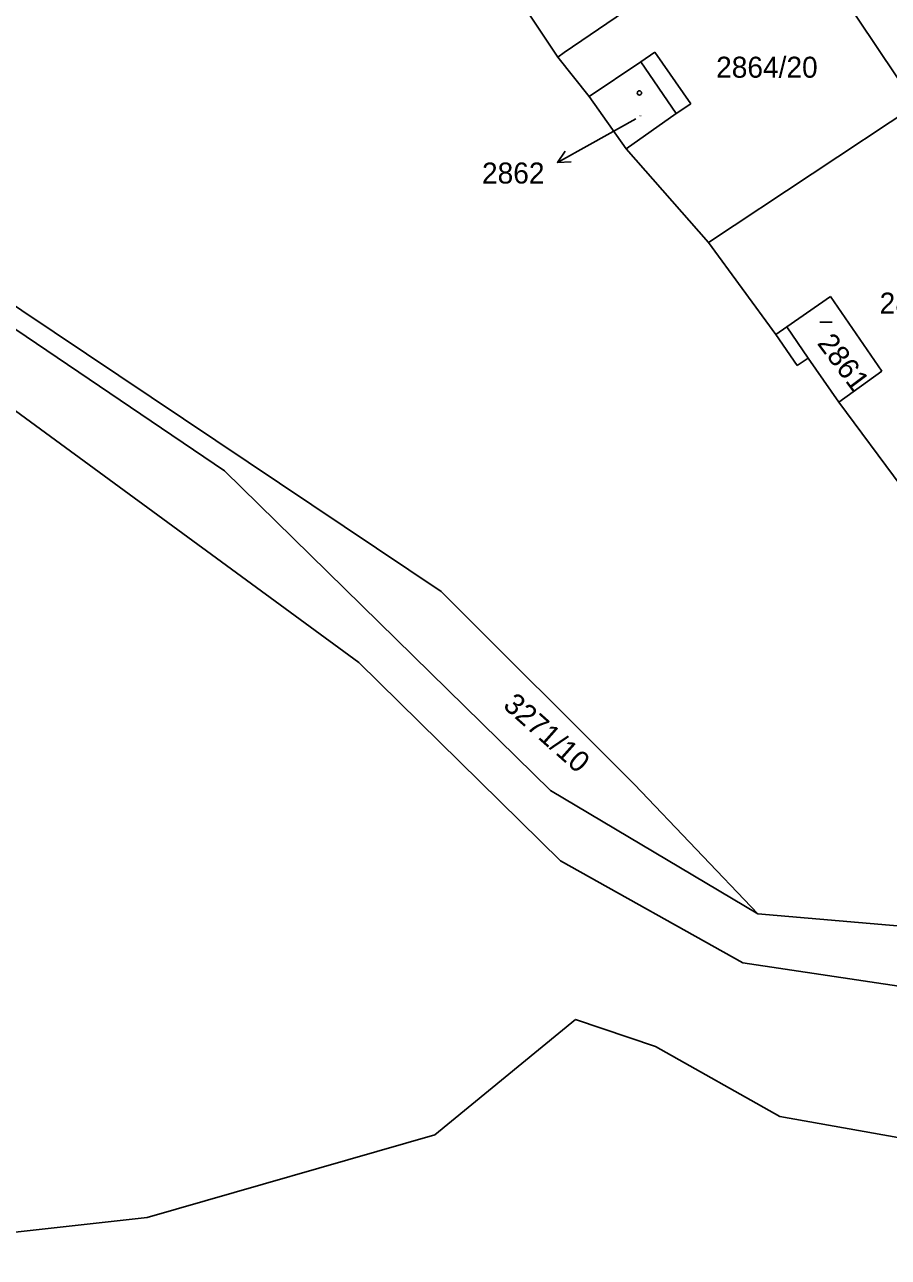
# Model space of a CAD drawing. Extents: x -736345 to -729997, y -1130177 to -1122501.
# Drawn here: x -735210.8 to -735140.9, y -1124126.7 to -1124026.9 of the extents above; entities that cross this region are included whole.
import ezdxf

# ---------------------------------------------------------------- set-up
doc = ezdxf.new("R2010")
doc.units = 0
for name, color, linetype in [('Vrstva 1', 7, 'Continuous'), ('Vrstva 16', 7, 'Continuous'), ('Vrstva 18', 7, 'Continuous'), ('Vrstva 19', 7, 'Continuous'), ('Vrstva 25', 7, 'Continuous'), ('Vrstva 4', 7, 'Continuous')]:
    doc.layers.add(name, color=color, linetype=linetype)

msp = doc.modelspace()

# ---------------------------------------------------------------- linework, layer by layer
at = {"layer": 'Vrstva 1'}
for points in [[(-735167.69, -1124029.52), (-735176.78, -1124015.88)], [(-735149.68, -1124017.01), (-735138.72, -1124033.42)], [(-735162.29, -1124025.83), (-735167.17, -1124029.16)], [(-735167.17, -1124029.16), (-735167.69, -1124029.52)], [(-735160.96, -1124029.91), (-735159.82, -1124029.11)], [(-735159.82, -1124029.11), (-735156.93, -1124033.31)], [(-735165.14, -1124032.71), (-735167.69, -1124029.52)], [(-735165.14, -1124032.71), (-735160.96, -1124029.91)], [(-735162.16, -1124036.96), (-735165.14, -1124032.71)], [(-735156.93, -1124033.31), (-735158.1, -1124034.09)], [(-735158.1, -1124034.09), (-735162.16, -1124036.96)], [(-735155.5, -1124044.53), (-735138.72, -1124033.42)], [(-735194.66, -1124063.02), (-735234.39, -1124036.12)], [(-735231.92, -1124036.05), (-735177.12, -1124072.8)], [(-735155.5, -1124044.53), (-735162.16, -1124036.96)], [(-735234.51, -1124041.35), (-735183.79, -1124078.53)], [(-735150.05, -1124051.99), (-735155.5, -1124044.53)], [(-735149.16, -1124051.37), (-735145.62, -1124048.92)], [(-735145.62, -1124048.92), (-735141.47, -1124054.96)], [(-735149.16, -1124051.37), (-735150.05, -1124051.99)], [(-735150.05, -1124051.99), (-735148.3, -1124054.5)], [(-735148.3, -1124054.5), (-735147.42, -1124053.89)], [(-735147.42, -1124053.89), (-735144.94, -1124057.46)], [(-735141.47, -1124054.96), (-735144.94, -1124057.46)], [(-735139.9, -1124064.26), (-735144.94, -1124057.46)], [(-735168.26, -1124088.92), (-735194.66, -1124063.02)], [(-735177.12, -1124072.8), (-735161.47, -1124088.42)], [(-735183.79, -1124078.53), (-735167.47, -1124094.59)], [(-735151.5, -1124098.9), (-735168.26, -1124088.92)], [(-735161.47, -1124088.42), (-735151.5, -1124098.9)], [(-735167.47, -1124094.59), (-735152.7, -1124102.85)], [(-735151.5, -1124098.9), (-735129.23, -1124100.8)], [(-735152.7, -1124102.85), (-735126.37, -1124106.81)], [(-735177.64, -1124116.79), (-735166.24, -1124107.46)], [(-735166.24, -1124107.46), (-735159.77, -1124109.65)], [(-735159.77, -1124109.65), (-735149.72, -1124115.31)], [(-735149.72, -1124115.31), (-735120.62, -1124120.49)], [(-735200.92, -1124123.49), (-735177.64, -1124116.79)], [(-735230.07, -1124126.71), (-735200.92, -1124123.49)]]:
    msp.add_lwpolyline(points, dxfattribs=at)
at = {"layer": 'Vrstva 16'}
msp.add_lwpolyline([(-735161.36, -1124034.53), (-735165.09, -1124036.6)], dxfattribs=at)
at = {"layer": 'Vrstva 25'}
for points in [[(-735165.09, -1124036.6), (-735167.713, -1124038.054)], [(-735166.596, -1124038.006), (-735167.713, -1124038.054), (-735167.081, -1124037.132)], [(-735146.49, -1124050.98), (-735145.49, -1124050.98)]]:
    msp.add_lwpolyline(points, dxfattribs=at)
msp.add_circle((-735161.08, -1124032.42), 0.175, dxfattribs=at)
at = {"layer": 'Vrstva 4'}
for points in [[(-735160.96, -1124029.91), (-735158.1, -1124034.09)], [(-735149.16, -1124051.37), (-735147.42, -1124053.89)]]:
    msp.add_lwpolyline(points, dxfattribs=at)

# ---------------------------------------------------------------- texts
at = {"layer": 'Vrstva 16'}
msp.add_text('2862', height=1.7, dxfattribs=at).set_placement((-735173.816, -1124039.76))
at = {"layer": 'Vrstva 18'}
for s, p in [('2864/20', (-735154.87, -1124031.19)), ('2864/21', (-735141.64, -1124050.29))]:
    msp.add_text(s, height=1.7, dxfattribs=at).set_placement(p)
msp.add_text('3271/10', height=1.7, rotation=318.40253, dxfattribs=at).set_placement((-735172.198, -1124082.134))
at = {"layer": 'Vrstva 19'}
msp.add_text('2862', height=0.1, dxfattribs=at).set_placement((-735161.16, -1124034.33))
msp.add_text('2861', height=1.7, rotation=306.90244, dxfattribs=at).set_placement((-735146.75, -1124052.709))

doc.saveas('drawing.dxf')
